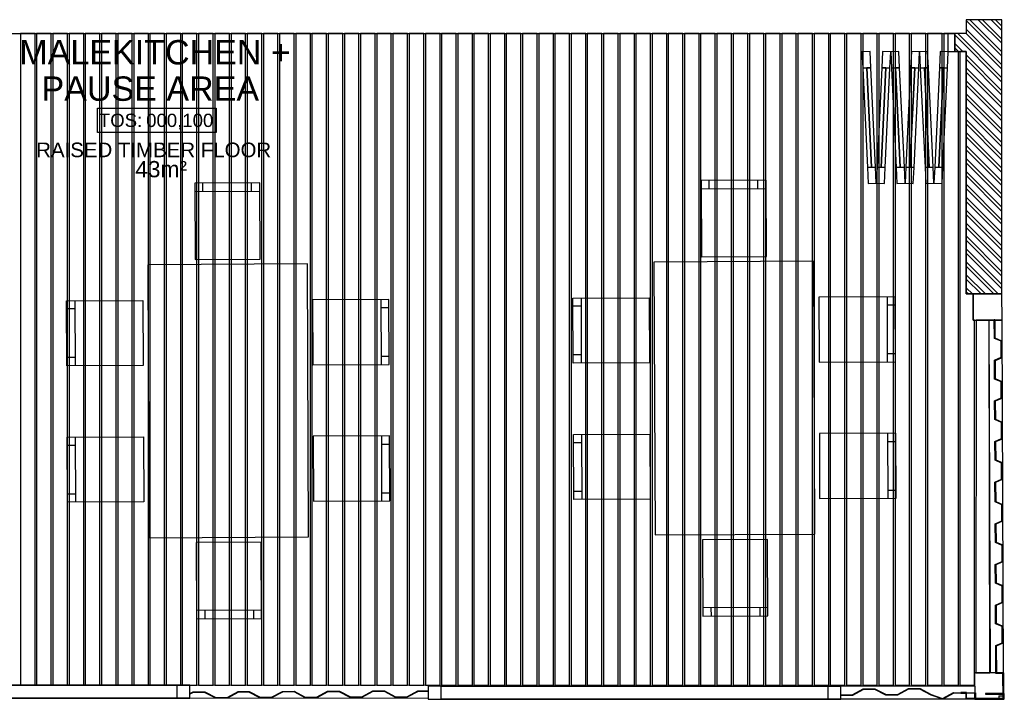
# Model space of a CAD drawing. Header units: millimetres. Extents: x -115474967 to 444143, y -74377 to 241828222.
# Tile 380 of 590: x -64700 to -58641, y 266706 to 270888. Entities that reach past the tile are written whole.
import ezdxf
from ezdxf.enums import TextEntityAlignment as Align

# ---------------------------------------------------------------- set-up
doc = ezdxf.new("R2010")
doc.units = ezdxf.units.MM
doc.header["$MEASUREMENT"] = 0
for name, color, linetype in [('0-ELEV.25', 4, 'Continuous'), ('00-1 FloorFinish', 1, 'Continuous'), ('00-1 FloorLevel', 7, 'Continuous'), ('00-2 Steel', 2, 'Continuous'), ('00-2 Windows', 1, 'Continuous'), ('00-3 Elev 04', 8, 'Continuous'), ('00-4 Furnituire', 1, 'Continuous'), ('00-6 H-Brickwork', 9, 'Continuous'), ('A-DOOR NUMBERS', 7, 'Continuous')]:
    doc.layers.add(name, color=color, linetype=linetype)
doc.layers.add('00-1 Labels', color=4, linetype='Continuous', lineweight=35)
doc.styles.add('ARIAL', font='arial.ttf')

# ---------------------------------------------------------------- blocks, each defined once
blk = doc.blocks.new('Room Tags')
at = {"layer": '00-1 FloorLevel', "color": 2}
blk.add_lwpolyline([(-571, -76), (646, -76), (646, -325), (-571, -325)], close=True, dxfattribs=at)
at = {"layer": '00-1 FloorFinish', "style": 'ARIAL'}
blk.add_attdef('F-FINISH', text='', height=150, dxfattribs=at).set_placement((5, -578), align=Align.CENTER)
at = {"layer": '00-1 FloorLevel', "style": 'ARIAL'}
blk.add_text('TOS:', height=136.4, dxfattribs=at).set_placement((-557, -200), align=Align.MIDDLE_LEFT)
blk.add_attdef('000,000', text='', height=136, dxfattribs=at).set_placement((607, -200), align=Align.MIDDLE_RIGHT)
at = {"layer": '00-1 Labels', "style": 'ARIAL'}
for tag, p in [('ROOM1?', (19, 746)), ('ROOM2?', (19, 373)), ('ROOM3?', (19, 0))]:
    blk.add_attdef(tag, text='', height=250, dxfattribs=at).set_placement(p, align=Align.CENTER)

msp = doc.modelspace()

# ---------------------------------------------------------------- hatches: boundary and pattern name
at = {"layer": '00-2 Steel'}
for points in [[(-58693.74752, 266920.57375), (-58689.74756, 266920.5911), (-58690.23776, 267033.59003), (-58649.31622, 267051.76773), (-58649.76738, 267155.76675), (-58690.8451, 267173.58873), (-58691.32229, 267283.58768), (-58650.40075, 267301.76538), (-58650.85191, 267405.76441), (-58691.92962, 267423.58635), (-58692.40681, 267533.58533), (-58650.4872, 267552.20794), (-58650.93645, 267655.7664), (-58692.01416, 267673.58835), (-58692.49135, 267783.58733), (-58652.54318, 267801.33263), (-58653.02096, 267905.75968), (-58694.09867, 267923.58166), (-58694.60189, 268039.58057), (-58653.68035, 268057.75827), (-58654.12147, 268162.19111), (-58694.20924, 268179.58358), (-58694.68643, 268289.58256), (-58653.76489, 268307.76023), (-58654.21384, 268411.24859), (-58696.29375, 268429.5769), (-58696.77094, 268539.57588), (-58655.8494, 268557.75355), (-58656.30056, 268661.75257), (-58697.37827, 268679.57455), (-58697.85547, 268789.5735), (-58656.93393, 268807.7512), (-58657.38509, 268911.75023), (-58698.4628, 268929.5722), (-58698.953, 269042.57113), (-58702.95297, 269042.55378), (-58702.45143, 268926.94244), (-58661.37372, 268909.12049), (-58660.94522, 268810.34623), (-58701.86676, 268792.16856), (-58701.3669, 268676.94482), (-58660.28919, 268659.12284), (-58659.86069, 268560.34861), (-58700.78223, 268542.1709), (-58700.28238, 268426.94716), (-58658.20278, 268408.69051), (-58657.77619, 268310.35529), (-58698.69773, 268292.17759), (-58698.19787, 268176.95385), (-58658.12205, 268159.56657), (-58657.69164, 268060.3533), (-58698.61318, 268042.1756), (-58698.0873, 267920.95193), (-58657.00959, 267903.12995), (-58656.57919, 267803.91668), (-58696.50265, 267786.18236), (-58696.00279, 267670.95861), (-58654.92508, 267653.13663), (-58654.49849, 267554.80142), (-58696.41811, 267536.18036), (-58695.91825, 267420.95662), (-58654.84054, 267403.13464), (-58654.41204, 267304.36041), (-58695.33358, 267286.18271), (-58694.83372, 267170.95897), (-58653.75601, 267153.13702), (-58653.32752, 267054.36276), (-58694.24906, 267036.18509)], [(-58641.08051, 266711.24684), (-58641.21442, 266742.11492), (-58757.21333, 266741.6117), (-58757.19598, 266737.61174), (-58645.19703, 266738.09761), (-58645.0799, 266711.09786), (-58873.07776, 266710.10877), (-58873.23393, 266746.10843), (-58909.23359, 266745.95226), (-58909.21624, 266741.9523), (-58877.21654, 266742.09112), (-58877.06037, 266706.09146), (-58645.06255, 266707.0979), (-58644.51853, 266707.13745), (-58643.68985, 266707.34716), (-58642.23923, 266708.28173), (-58641.66318, 266709.01796), (-58641.41768, 266709.48909), (-58641.17779, 266710.21836)]]:
    msp.add_hatch(color=256, dxfattribs=at).paths.add_polyline_path(points)
at = {"layer": '00-6 H-Brickwork'}
h = msp.add_hatch(dxfattribs=at)
h.set_pattern_fill('ANSI32', color=256, scale=150, angle=450, style=0)
h.set_pattern_definition([(135, (-27381.725, -9362.503), (-39.774756, -39.774756), []), (135, (-27381.725, -9335.986), (-39.774756, -39.774756), [])])
h.paths.add_polyline_path([(-58655.64135, 270887.77748), (-58875.63468, 270887.77748), (-58875.63464, 270801.91086), (-58945.56241, 270801.91086), (-58945.56245, 270691.66868), (-58875.63384, 270691.66868), (-58875.63461, 269200.28091), (-58766.19635, 269200.28091), (-58655.63741, 269200.76053)])
h.paths.add_polyline_path([(-68836.8329, 270691.64868), (-68761.33681, 270691.64868), (-68761.33681, 270746.77977), (-68761.52827, 270801.91086), (-68836.8329, 270801.91086), (-68836.8329, 270887.77748), (-69181.82831, 270887.77748), (-69181.82459, 269071.08731), (-68836.8329, 269071.08732)])
h.paths.add_polyline_path([(-69066.82985, 270772.77748), (-68951.83134, 270772.77748), (-68951.83135, 269186.08731), (-69066.82983, 269186.08731)], flags=16)

# ---------------------------------------------------------------- linework, layer by layer
at = {"layer": '0-ELEV.25'}
msp.add_line((-58945.56245, 270801.91086), (-58945.56245, 270691.66868), dxfattribs=at)
for points in [[(-58655.64135, 270887.77748), (-58875.63468, 270887.77748), (-58875.63468, 270801.91086)], [(-58875.63468, 270691.66868), (-58875.63461, 269200.28091), (-58655.63741, 269200.28091), (-58655.64135, 270887.77746)], [(-58875.63468, 270801.91086), (-58945.56238, 270801.91086)], [(-58945.56245, 270691.66868), (-58875.63468, 270691.66868)]]:
    msp.add_lwpolyline(points, dxfattribs=at)
at = {"layer": '00-2 Steel'}
for p, q in [((-58655.63884, 269200.76052), (-58833.63716, 269199.98834)), ((-58655.63884, 269200.76052), (-58833.63716, 269199.98834)), ((-58833.63716, 269199.98834), (-58832.93439, 269037.98986)), ((-58833.63716, 269199.98834), (-58832.93439, 269037.98986)), ((-58833.63716, 269199.98834), (-58833.29011, 269119.98909)), ((-58654.93607, 269038.76205), (-58655.63884, 269200.76052)), ((-58654.93607, 269038.76205), (-58655.63884, 269200.76052)), ((-58832.93439, 269037.98986), (-58654.93607, 269038.76205)), ((-58832.93439, 269037.98986), (-58654.93607, 269038.76205)), ((-58654.93607, 269038.76205), (-58734.93531, 269038.415)), ((-58725.76457, 266868.74933), (-58734.93531, 269038.415)), ((-58645.76532, 266869.09637), (-58654.93607, 269038.76205)), ((-58645.76532, 266869.09637), (-58823.76365, 266868.32419)), ((-58645.76532, 266869.09637), (-58823.76365, 266868.32419)), ((-58823.76365, 266868.32419), (-58823.06088, 266706.32572)), ((-58823.76365, 266868.32419), (-58823.06088, 266706.32572)), ((-58645.76532, 266869.09637), (-58725.76457, 266868.74933)), ((-58645.76532, 266869.09637), (-58725.76457, 266868.74933)), ((-58645.06255, 266707.0979), (-58645.76532, 266869.09637)), ((-58645.06255, 266707.0979), (-58645.76532, 266869.09637)), ((-62187.09656, 266790.62365), (-63652.71865, 266792.49667)), ((-58823.40792, 266786.32496), (-59647.09656, 266787.37761)), ((-58823.40792, 266786.32496), (-58823.06088, 266706.32572)), ((-62187.09656, 266710.8682), (-63652.71865, 266712.49591)), ((-62187.09656, 266710.62349), (-63652.71865, 266712.49591)), ((-58675.06227, 266706.96775), (-59647.09656, 266708.04729)), ((-58823.06088, 266706.32572), (-59647.09656, 266707.37847)), ((-58823.06088, 266706.32572), (-58645.06255, 266707.0979)), ((-58823.06088, 266706.32572), (-58645.06255, 266707.0979)), ((-58675.15355, 266728.00957), (-58675.06227, 266706.96775)), ((-58675.15353, 266728.00961), (-58645.15383, 266728.13975))]:
    msp.add_line(p, q, dxfattribs=at)
for points in [[(-58693.74752, 266864.88818), (-58694.24906, 267036.18509), (-58653.32752, 267054.36276), (-58653.75601, 267153.13702), (-58694.83372, 267170.95897), (-58695.33358, 267286.18271), (-58654.41204, 267304.36041), (-58654.84054, 267403.13464), (-58695.91825, 267420.95662), (-58696.41811, 267536.18036), (-58654.49849, 267554.80142), (-58654.92508, 267653.13663), (-58696.00279, 267670.95861), (-58696.50265, 267786.18236), (-58656.57919, 267803.91668), (-58657.00959, 267903.12995), (-58698.0873, 267920.95193), (-58698.61318, 268042.1756), (-58657.69164, 268060.3533), (-58658.12205, 268159.56657), (-58698.19787, 268176.95385), (-58698.69773, 268292.17759), (-58657.77619, 268310.35529), (-58658.20278, 268408.69051), (-58700.28238, 268426.94716), (-58700.78223, 268542.1709), (-58659.86069, 268560.34861), (-58660.28919, 268659.12284), (-58701.3669, 268676.94482), (-58701.86676, 268792.16856), (-58660.94522, 268810.34623), (-58661.37372, 268909.12049), (-58702.45143, 268926.94244), (-58702.95297, 269042.55378), (-58698.953, 269042.57113), (-58698.4628, 268929.5722), (-58657.38509, 268911.75023), (-58656.93393, 268807.7512), (-58697.85547, 268789.5735), (-58697.37827, 268679.57455), (-58656.30056, 268661.75257), (-58655.8494, 268557.75355), (-58696.77094, 268539.57588), (-58696.29375, 268429.5769), (-58654.21384, 268411.24859), (-58653.76489, 268307.76023), (-58694.68643, 268289.58256), (-58694.20924, 268179.58358), (-58654.12147, 268162.19111), (-58653.68035, 268057.75827), (-58694.60189, 268039.58057), (-58694.09867, 267923.58166), (-58653.02096, 267905.75968), (-58652.54318, 267801.33263), (-58692.49135, 267783.58733), (-58692.01416, 267673.58835), (-58650.93645, 267655.7664), (-58650.4872, 267552.20794), (-58692.40681, 267533.58533), (-58691.92962, 267423.58635), (-58650.85191, 267405.76441), (-58650.40075, 267301.76538), (-58691.32229, 267283.58768), (-58690.8451, 267173.58873), (-58649.76738, 267155.76675), (-58649.31622, 267051.76773), (-58690.23776, 267033.59003), (-58689.74756, 266864.90553)], [(-58641.08051, 266711.24684), (-58641.21442, 266742.11492), (-58757.21333, 266741.6117), (-58757.19598, 266737.61174), (-58645.19703, 266738.09761), (-58645.0799, 266711.09786), (-58873.07776, 266712.13337), (-58873.23394, 266748.13303), (-58909.2336, 266747.97686), (-58909.21624, 266743.9769), (-58877.21655, 266744.11572), (-58877.06037, 266708.11606), (-58645.06255, 266707.0979), (-58644.51853, 266707.13745), (-58643.68985, 266707.34716), (-58642.23923, 266708.28173), (-58641.66318, 266709.01796), (-58641.41768, 266709.48909), (-58641.17779, 266710.21836)]]:
    msp.add_lwpolyline(points, close=True, dxfattribs=at)
for points in [[(-59647.09656, 266733.8832), (-59647.07702, 266733.87296), (-59577.06462, 266734.17668), (-59509.22149, 266770.47135), (-59437.23516, 266770.78364), (-59369.0796, 266735.07895), (-59299.06729, 266735.38268), (-59231.22407, 266771.67735), (-59159.23774, 266771.98963), (-59091.08219, 266736.28494), (-59021.06987, 266711.49133), (-58953.22666, 266747.786), (-58819.23442, 266746.34268), (-58819.07825, 266710.343), (-58649.07988, 266711.08048), (-58649.74794, 266865.07905), (-58689.7476, 266864.90552), (-58689.76495, 266868.9055), (-58648.76526, 266869.08336), (-58648.32899, 266869.05333), (-58647.37922, 266868.75073), (-58646.64016, 266868.21392), (-58646.20719, 266867.67164), (-58645.82771, 266866.752), (-58645.75231, 266866.09644), (-58645.0799, 266711.09783), (-58645.16606, 266710.2546), (-58645.90514, 266708.64713), (-58646.83418, 266707.77039), (-58648.20861, 266707.17653), (-58649.06252, 266707.08051), (-58820.06094, 266706.33869), (-58821.34487, 266706.62121), (-58822.18604, 266707.20822), (-58822.80106, 266708.0887), (-58823.07389, 266709.3257), (-58823.21705, 266742.32536), (-58883.21649, 266744.08967), (-58952.21583, 266743.79034), (-59020.05904, 266707.49567), (-59092.05831, 266732.28066), (-59160.21387, 266767.98535), (-59230.21324, 266767.68168), (-59298.05646, 266731.38701), (-59370.05573, 266731.07467), (-59438.21128, 266766.77936), (-59508.21057, 266766.47569), (-59576.05378, 266730.18102), (-59647.09656, 266729.87283)], [(-63652.71865, 266742.12969), (-63633.18267, 266752.58103), (-63561.19634, 266752.89332), (-63493.04079, 266717.18863), (-63423.02847, 266717.49235), (-63355.18526, 266753.78702), (-63289.19889, 266754.07328), (-63221.04333, 266718.36859), (-63151.03102, 266718.67232), (-63083.1878, 266754.96699), (-63011.20147, 266755.27927), (-62943.046, 266719.57458), (-62873.0336, 266719.87831), (-62805.19048, 266756.17298), (-62733.20414, 266756.48526), (-62665.04859, 266720.78058), (-62595.03627, 266721.0843), (-62527.19306, 266757.37897), (-62455.20673, 266757.69126), (-62387.05117, 266721.98657), (-62317.03886, 266722.29029), (-62249.19564, 266758.58496), (-62189.20924, 266758.84519), (-62187.09656, 266757.73842)], [(-62187.09656, 266753.22278), (-62190.18536, 266754.84091), (-62248.18481, 266754.5893), (-62316.02803, 266718.29463), (-62388.0273, 266717.98228), (-62456.18286, 266753.68697), (-62526.18223, 266753.38331), (-62594.02544, 266717.08864), (-62666.02471, 266716.77629), (-62734.18027, 266752.48098), (-62804.17956, 266752.17731), (-62872.02277, 266715.88264), (-62944.02213, 266715.5703), (-63012.1776, 266751.27499), (-63082.17697, 266750.97132), (-63150.02019, 266714.67665), (-63222.01946, 266714.36431), (-63290.17502, 266750.069), (-63354.17443, 266749.79136), (-63422.01764, 266713.49669), (-63494.01691, 266713.18435), (-63562.17247, 266748.88903), (-63632.17184, 266748.58537), (-63652.71865, 266737.59325)]]:
    msp.add_lwpolyline(points, dxfattribs=at)
at = {"layer": '00-2 Windows'}
for p, q in [((-58985.56245, 270689.28977), (-58985.56245, 270804.28977)), ((-58985.56245, 270804.28977), (-58945.56245, 270804.28977)), ((-58945.56245, 270804.28977), (-58945.56245, 270689.28977)), ((-59467.5134, 270691.67534), (-59517.45646, 270689.28977)), ((-59517.45646, 270689.28977), (-59512.68531, 270589.40365)), ((-59462.74225, 270591.78923), (-59467.5134, 270691.67534)), ((-59390.10151, 270691.67534), (-59394.87266, 270591.78923)), ((-59340.15846, 270689.28977), (-59390.10151, 270691.67534)), ((-59344.9296, 270589.40365), (-59340.15846, 270689.28977)), ((-59290.2154, 270691.67534), (-59340.15846, 270689.28977)), ((-59340.15846, 270689.28977), (-59335.38731, 270589.40365)), ((-59285.44425, 270591.78923), (-59290.2154, 270691.67534)), ((-59212.80351, 270691.67534), (-59217.57466, 270591.78923)), ((-59162.86045, 270689.28977), (-59212.80351, 270691.67534)), ((-59167.6316, 270589.40365), (-59162.86045, 270689.28977)), ((-59112.9174, 270691.67534), (-59162.86045, 270689.28977)), ((-59162.86045, 270689.28977), (-59158.0893, 270589.40365)), ((-59108.14625, 270591.78923), (-59112.9174, 270691.67534)), ((-59035.50551, 270691.67534), (-59040.27666, 270591.78923)), ((-58985.56245, 270689.28977), (-59035.50551, 270691.67534)), ((-58990.3336, 270589.40365), (-58985.56245, 270689.28977)), ((-58945.56245, 270689.28977), (-58985.56245, 270689.28977)), ((-59512.68531, 270589.40365), (-59462.74225, 270591.78923)), ((-59487.71378, 270590.59644), (-59458.55014, 269980.04256)), ((-59399.06478, 269980.04256), (-59369.90113, 270590.59644)), ((-59394.87266, 270591.78923), (-59344.9296, 270589.40365)), ((-59335.38731, 270589.40365), (-59285.44425, 270591.78923)), ((-59310.41578, 270590.59644), (-59281.25213, 269980.04256)), ((-59221.76678, 269980.04256), (-59192.60313, 270590.59644)), ((-59217.57466, 270591.78923), (-59167.6316, 270589.40365)), ((-59158.0893, 270589.40365), (-59108.14625, 270591.78923)), ((-59133.11778, 270590.59644), (-59103.95413, 269980.04256)), ((-59044.46877, 269980.04256), (-59015.30513, 270590.59644)), ((-59040.27666, 270591.78923), (-58990.3336, 270589.40365)), ((-59433.57861, 269981.23535), (-59483.52166, 269978.84977)), ((-59483.52166, 269978.84977), (-59478.75052, 269878.96366)), ((-59428.80746, 269881.34923), (-59433.57861, 269981.23535)), ((-59424.03631, 269981.23535), (-59428.80746, 269881.34923)), ((-59374.09325, 269978.84977), (-59424.03631, 269981.23535)), ((-59378.8644, 269878.96366), (-59374.09325, 269978.84977)), ((-59256.2806, 269981.23535), (-59306.22366, 269978.84977)), ((-59306.22366, 269978.84977), (-59301.45251, 269878.96366)), ((-59251.50945, 269881.34923), (-59256.2806, 269981.23535)), ((-59246.73831, 269981.23535), (-59251.50945, 269881.34923)), ((-59196.79525, 269978.84977), (-59246.73831, 269981.23535)), ((-59201.5664, 269878.96366), (-59196.79525, 269978.84977)), ((-59078.9826, 269981.23535), (-59128.92566, 269978.84977)), ((-59128.92566, 269978.84977), (-59124.15451, 269878.96366)), ((-59074.21145, 269881.34923), (-59078.9826, 269981.23535)), ((-59069.4403, 269981.23535), (-59074.21145, 269881.34923)), ((-59019.49724, 269978.84977), (-59069.4403, 269981.23535)), ((-59024.26839, 269878.96366), (-59019.49724, 269978.84977)), ((-59478.75052, 269878.96366), (-59428.80746, 269881.34923)), ((-59428.80746, 269881.34923), (-59378.8644, 269878.96366)), ((-59301.45251, 269878.96366), (-59251.50945, 269881.34923)), ((-59251.50945, 269881.34923), (-59201.5664, 269878.96366)), ((-59124.15451, 269878.96366), (-59074.21145, 269881.34923)), ((-59074.21145, 269881.34923), (-59024.26839, 269878.96366))]:
    msp.add_line(p, q, dxfattribs=at)
for points in [[(-59512.68531, 270589.40365), (-59483.52166, 269978.84977), (-59458.55014, 269980.04256), (-59487.71378, 270590.59644)], [(-59487.71378, 270590.59644), (-59458.55014, 269980.04256), (-59433.57861, 269981.23535), (-59462.74225, 270591.78923)], [(-59399.06478, 269980.04256), (-59369.90113, 270590.59644), (-59394.87266, 270591.78923), (-59424.03631, 269981.23535)], [(-59374.09325, 269978.84977), (-59344.9296, 270589.40365), (-59369.90113, 270590.59644), (-59399.06478, 269980.04256)], [(-59335.38731, 270589.40365), (-59306.22366, 269978.84977), (-59281.25213, 269980.04256), (-59310.41578, 270590.59644)], [(-59310.41578, 270590.59644), (-59281.25213, 269980.04256), (-59256.2806, 269981.23535), (-59285.44425, 270591.78923)], [(-59221.76678, 269980.04256), (-59192.60313, 270590.59644), (-59217.57466, 270591.78923), (-59246.73831, 269981.23535)], [(-59196.79525, 269978.84977), (-59167.6316, 270589.40365), (-59192.60313, 270590.59644), (-59221.76678, 269980.04256)], [(-59158.0893, 270589.40365), (-59128.92566, 269978.84977), (-59103.95413, 269980.04256), (-59133.11778, 270590.59644)], [(-59133.11778, 270590.59644), (-59103.95413, 269980.04256), (-59078.9826, 269981.23535), (-59108.14625, 270591.78923)], [(-59044.46877, 269980.04256), (-59015.30513, 270590.59644), (-59040.27666, 270591.78923), (-59069.4403, 269981.23535)], [(-59019.49724, 269978.84977), (-58990.3336, 270589.40365), (-59015.30513, 270590.59644), (-59044.46877, 269980.04256)], [(-70072.71865, 266792.47372), (-63652.70755, 266792.49591), (-63652.70755, 266792.49591), (-70072.71865, 266792.47372)], [(-63732.71864, 266712.50701), (-63652.71864, 266712.49591), (-63652.70755, 266792.49591), (-63732.70755, 266792.50701)], [(-62187.10767, 266707.36738), (-62107.10767, 266707.35629), (-62107.09657, 266787.35628), (-62187.09657, 266787.36738)], [(-62107.09657, 266787.35628), (-59647.08547, 266787.37847), (-59647.08547, 266787.37847), (-62107.09657, 266787.35628)], [(-59727.09656, 266707.38957), (-59647.09656, 266707.37847), (-59647.08547, 266787.37847), (-59727.08547, 266787.38957)], [(-63652.71864, 266712.49591), (-70072.72974, 266712.47373), (-70072.72974, 266712.47373), (-63652.71864, 266712.49591)], [(-59647.09656, 266707.37847), (-62107.10767, 266707.35629), (-62107.10767, 266707.35629), (-59647.09656, 266707.37847)]]:
    msp.add_lwpolyline(points, close=True, dxfattribs=at)
at = {"layer": '00-3 Elev 04'}
msp.add_line((-68761.52827, 270801.91086), (-58945.56245, 270801.91086), dxfattribs=at)
for points in [[(-64695.92307, 266792.49467), (-64605.92307, 266792.49467), (-64605.92504, 270801.91052), (-64695.92307, 270801.91047)], [(-64595.97692, 266792.49467), (-64505.97692, 266792.49467), (-64505.97888, 270801.91052), (-64595.97692, 270801.91047)], [(-64496.03076, 266792.49482), (-64406.03076, 266792.49482), (-64406.03272, 270801.91066), (-64496.03076, 270801.91062)], [(-64396.0846, 266792.49467), (-64306.0846, 266792.49467), (-64306.08656, 270801.91052), (-64396.0846, 270801.91047)], [(-64297.20071, 266792.49467), (-64207.20071, 266792.49467), (-64207.20267, 270801.91052), (-64297.20071, 270801.91047)], [(-64197.25455, 266792.49467), (-64107.25455, 266792.49467), (-64107.25651, 270801.91052), (-64197.25455, 270801.91047)], [(-64097.30839, 266792.49482), (-64007.30839, 266792.49482), (-64007.31035, 270801.91066), (-64097.30839, 270801.91062)], [(-63997.36223, 266792.49506), (-63907.36223, 266792.49506), (-63907.3642, 270801.91091), (-63997.36223, 270801.91086)], [(-63898.54536, 266792.49506), (-63808.54536, 266792.49506), (-63808.47956, 270801.91086), (-63898.47834, 270801.91086)], [(-63798.53144, 266792.49506), (-63708.53144, 266792.49506), (-63708.5334, 270801.91091), (-63798.53144, 270801.91086)], [(-63699.64754, 266792.49506), (-63609.64754, 266792.49506), (-63609.64951, 270801.91091), (-63699.64754, 270801.91086)], [(-63599.70139, 266792.49506), (-63509.70139, 266792.49506), (-63509.70335, 270801.91091), (-63599.70139, 270801.91086)], [(-63499.75523, 266792.49521), (-63409.75523, 266792.49521), (-63409.75719, 270801.91105), (-63499.75523, 270801.91101)], [(-63399.80907, 266792.49506), (-63309.80907, 266792.49506), (-63309.81103, 270801.91091), (-63399.80907, 270801.91086)], [(-63300.92518, 266792.49506), (-63210.92518, 266792.49506), (-63210.92714, 270801.91091), (-63300.92518, 270801.91086)], [(-63200.97902, 266792.49506), (-63110.97902, 266792.49506), (-63110.98098, 270801.91091), (-63200.97902, 270801.91086)], [(-63101.03286, 266792.49521), (-63011.03286, 266792.49521), (-63011.03482, 270801.91105), (-63101.03286, 270801.91101)], [(-63001.0867, 266792.49545), (-62911.0867, 266792.49545), (-62911.08867, 270801.9113), (-63001.0867, 270801.91125)], [(-62902.20281, 266792.49545), (-62812.20281, 266792.49545), (-62812.20477, 270801.9113), (-62902.20281, 270801.91125)], [(-62802.25665, 266792.49545), (-62712.25665, 266792.49545), (-62712.25861, 270801.9113), (-62802.25665, 270801.91125)], [(-62702.31049, 266792.4956), (-62612.31049, 266792.4956), (-62612.31246, 270801.91144), (-62702.31049, 270801.9114)], [(-62602.36434, 266792.49565), (-62512.36434, 266792.49565), (-62512.3663, 270801.91149), (-62602.36434, 270801.91145)], [(-62503.48044, 266792.49565), (-62413.48044, 266792.49565), (-62413.4824, 270801.91149), (-62503.48044, 270801.91145)], [(-62403.53428, 266792.49565), (-62313.53428, 266792.49565), (-62313.53625, 270801.91149), (-62403.53428, 270801.91145)], [(-62303.58813, 266792.4958), (-62213.58813, 266792.4958), (-62213.59009, 270801.91164), (-62303.58813, 270801.9116)], [(-62203.64197, 266792.49506), (-62113.64197, 266792.49506), (-62113.64393, 270801.91091), (-62203.64197, 270801.91086)], [(-62104.75807, 266792.49506), (-62014.75807, 266792.49506), (-62014.76004, 270801.91091), (-62104.75807, 270801.91086)], [(-62004.81192, 266792.49506), (-61914.81192, 266792.49506), (-61914.81388, 270801.91091), (-62004.81192, 270801.91086)], [(-61904.86576, 266792.49521), (-61814.86576, 266792.49521), (-61814.86772, 270801.91105), (-61904.86576, 270801.91101)], [(-61804.9196, 266792.49506), (-61714.9196, 266792.49506), (-61714.92156, 270801.91091), (-61804.9196, 270801.91086)], [(-61706.03571, 266792.49506), (-61616.03571, 266792.49506), (-61616.03767, 270801.91091), (-61706.03571, 270801.91086)], [(-61606.08955, 266792.49506), (-61516.08955, 266792.49506), (-61516.09151, 270801.91091), (-61606.08955, 270801.91086)], [(-61506.14339, 266792.49521), (-61416.14339, 266792.49521), (-61416.14535, 270801.91105), (-61506.14339, 270801.91101)], [(-61406.19723, 266792.49545), (-61316.19723, 266792.49545), (-61316.1992, 270801.9113), (-61406.19723, 270801.91125)], [(-61307.31334, 266792.49545), (-61217.31334, 266792.49545), (-61217.3153, 270801.9113), (-61307.31334, 270801.91125)], [(-61207.36718, 266792.49545), (-61117.36718, 266792.49545), (-61117.36914, 270801.9113), (-61207.36718, 270801.91125)], [(-61107.42102, 266792.4956), (-61017.42102, 266792.4956), (-61017.42299, 270801.91144), (-61107.42102, 270801.9114)], [(-61007.47487, 266792.49565), (-60917.47487, 266792.49565), (-60917.47683, 270801.91149), (-61007.47487, 270801.91145)], [(-60908.59097, 266792.49565), (-60818.59097, 266792.49565), (-60818.59293, 270801.91149), (-60908.59097, 270801.91145)], [(-60808.64481, 266792.49565), (-60718.64481, 266792.49565), (-60718.64678, 270801.91149), (-60808.64481, 270801.91145)], [(-60708.69866, 266792.4958), (-60618.69866, 266792.4958), (-60618.70062, 270801.91164), (-60708.69866, 270801.9116)], [(-60608.7525, 266792.49506), (-60518.7525, 266792.49506), (-60518.75446, 270801.91091), (-60608.7525, 270801.91086)], [(-60509.8686, 266792.49506), (-60419.8686, 266792.49506), (-60419.87057, 270801.91091), (-60509.8686, 270801.91086)], [(-60409.92245, 266792.49506), (-60319.92245, 266792.49506), (-60319.92441, 270801.91091), (-60409.92245, 270801.91086)], [(-60309.97629, 266792.49521), (-60219.97629, 266792.49521), (-60219.97825, 270801.91105), (-60309.97629, 270801.91101)], [(-60210.03013, 266792.49506), (-60120.03013, 266792.49506), (-60120.03209, 270801.91091), (-60210.03013, 270801.91086)], [(-60111.14624, 266792.49506), (-60021.14624, 266792.49506), (-60021.1482, 270801.91091), (-60111.14624, 270801.91086)], [(-60011.20008, 266792.49506), (-59921.20008, 266792.49506), (-59921.20204, 270801.91091), (-60011.20008, 270801.91086)], [(-59911.25392, 266792.49521), (-59821.25392, 266792.49521), (-59821.25588, 270801.91105), (-59911.25392, 270801.91101)], [(-59811.30776, 266792.49545), (-59721.30776, 266792.49545), (-59721.30973, 270801.9113), (-59811.30776, 270801.91125)], [(-59712.42387, 266792.49545), (-59622.42387, 266792.49545), (-59622.42583, 270801.9113), (-59712.42387, 270801.91125)], [(-59612.47771, 266792.49545), (-59522.47771, 266792.49545), (-59522.47967, 270801.9113), (-59612.47771, 270801.91125)], [(-59512.53155, 266792.4956), (-59422.53155, 266792.4956), (-59422.53352, 270801.91144), (-59512.53155, 270801.9114)], [(-59412.5854, 266792.49565), (-59322.5854, 266792.49565), (-59322.58736, 270801.91149), (-59412.5854, 270801.91145)], [(-59313.7015, 266792.49565), (-59223.7015, 266792.49565), (-59223.70346, 270801.91149), (-59313.7015, 270801.91145)], [(-59213.75534, 266792.49565), (-59123.75534, 266792.49565), (-59123.75731, 270801.91149), (-59213.75534, 270801.91145)], [(-59113.80919, 266792.4958), (-59023.80919, 266792.4958), (-59023.81115, 270801.91164), (-59113.80919, 270801.9116)], [(-59013.86303, 266792.49506), (-58923.86303, 266792.49506), (-58923.86494, 270691.66868), (-58945.56245, 270691.66868), (-58945.56245, 270801.91091), (-59013.86303, 270801.91086)], [(-58914.97913, 266792.49506), (-58824.97913, 266792.49506), (-58824.97974, 269038.02437), (-58832.93439, 269037.98986), (-58833.63922, 269199.98833), (-58875.63461, 269200.28091), (-58875.63468, 270691.66867), (-58875.63468, 270691.66867), (-58914.97913, 270691.66866)], [(-58815.36294, 266868.55585), (-58730.51321, 266868.55663), (-58734.93531, 269038.41553), (-58815.03213, 269038.06753)]]:
    msp.add_lwpolyline(points, close=True, dxfattribs=at)
at = {"layer": '00-4 Furnituire', "color": 251, "true_color": 0x636466}
for p, q in [((-63572.80551, 269831.80785), (-63573.01948, 269881.80739)), ((-63272.80826, 269833.09171), (-63273.02223, 269883.09125)), ((-60457.19662, 269848.28482), (-60457.41059, 269898.28436)), ((-60157.19937, 269849.56868), (-60157.41334, 269899.56822)), ((-63622.80505, 269831.59387), (-63222.80871, 269833.30568)), ((-60507.19616, 269848.07085), (-60107.19982, 269849.78265)), ((-64361.5616, 269158.48631), (-64359.84979, 268758.48997)), ((-62478.31813, 269166.54576), (-62476.60632, 268766.54942)), ((-61245.95271, 269174.96328), (-61244.2409, 268774.96694)), ((-59362.70923, 269183.02273), (-59360.99743, 268783.02639)), ((-64361.34763, 269108.48677), (-64411.34717, 269108.27279)), ((-62478.10415, 269116.54621), (-62428.10461, 269116.76019)), ((-61245.73873, 269124.96374), (-61295.73828, 269124.74976)), ((-59362.49526, 269133.02319), (-59312.49572, 269133.23716)), ((-64360.06377, 268808.48951), (-64410.06331, 268808.27554)), ((-62476.82029, 268816.54896), (-62426.82075, 268816.76294)), ((-61244.45488, 268824.96649), (-61294.45442, 268824.75251)), ((-59361.2114, 268833.02593), (-59311.21186, 268833.23991)), ((-64357.96732, 268318.61424), (-64356.25551, 267918.6179)), ((-62474.72385, 268326.67369), (-62473.01204, 267926.67735)), ((-61242.35843, 268335.09121), (-61240.64662, 267935.09487)), ((-59359.11496, 268343.15066), (-59357.40315, 267943.15432)), ((-64357.75335, 268268.6147), (-64407.75289, 268268.40072)), ((-62474.50987, 268276.67414), (-62424.51033, 268276.88812)), ((-61242.14446, 268285.09167), (-61292.144, 268284.87769)), ((-59358.90098, 268293.15112), (-59308.90144, 268293.36509)), ((-64356.46949, 267968.61745), (-64406.46903, 267968.40347)), ((-62473.22601, 267976.67689), (-62423.22647, 267976.89087)), ((-61240.8606, 267985.09442), (-61290.86014, 267984.88044)), ((-59357.61712, 267993.15386), (-59307.61758, 267993.36784)), ((-63211.76859, 267253.56978), (-63611.76493, 267251.85798)), ((-63561.76538, 267252.07195), (-63561.55141, 267202.07241)), ((-63261.76813, 267253.35581), (-63261.55416, 267203.35627)), ((-60096.1597, 267270.04676), (-60496.15604, 267268.33495)), ((-60446.15649, 267268.54893), (-60445.94252, 267218.54938)), ((-60146.15924, 267269.83278), (-60145.94526, 267219.83324))]:
    msp.add_line(p, q, dxfattribs=at)
at = {"layer": '00-4 Furnituire', "color": 251, "true_color": 0x636466, "flags": 128}
for points in [[(-63621.00765, 269411.59772), (-63221.01132, 269413.30953), (-63223.02269, 269883.30522), (-63623.01903, 269881.59342)], [(-60505.39876, 269428.07469), (-60105.40243, 269429.7865), (-60107.4138, 269899.78219), (-60507.41014, 269898.07039)], [(-60796.89807, 269396.82693), (-60789.70951, 267717.08279), (-59806.45779, 267721.29067), (-59813.64635, 269401.03481)], [(-63912.50696, 269380.34996), (-63905.3184, 267700.60582), (-62922.06668, 267704.8137), (-62929.25524, 269384.55784)], [(-63941.56545, 269160.28371), (-63939.85364, 268760.28737), (-64409.84934, 268758.276), (-64411.56114, 269158.27233)], [(-62898.31428, 269164.74836), (-62896.60247, 268764.75202), (-62426.60678, 268766.76339), (-62428.31858, 269166.75973)], [(-60825.95656, 269176.76068), (-60824.24475, 268776.76434), (-61294.24045, 268774.75297), (-61295.95225, 269174.74931)], [(-59782.70539, 269181.22533), (-59780.99358, 268781.22899), (-59310.99789, 268783.24037), (-59312.70969, 269183.2367)], [(-63937.97117, 268320.41164), (-63936.25936, 267920.4153), (-64406.25506, 267918.40393), (-64407.96686, 268318.40026)], [(-62894.72, 268324.87629), (-62893.00819, 267924.87995), (-62423.0125, 267926.89133), (-62424.7243, 268326.88766)], [(-60822.36228, 268336.88861), (-60820.65047, 267936.89227), (-61290.64617, 267934.8809), (-61292.35797, 268334.87724)], [(-59779.11111, 268341.35326), (-59777.3993, 267941.35692), (-59307.40361, 267943.3683), (-59309.11541, 268343.36463)], [(-63213.56599, 267673.56594), (-63613.56232, 267671.85413), (-63611.55095, 267201.85844), (-63211.55461, 267203.57024)], [(-60097.9571, 267690.04291), (-60497.95343, 267688.3311), (-60495.94206, 267218.33541), (-60095.94572, 267220.04721)]]:
    msp.add_lwpolyline(points, close=True, dxfattribs=at)

# ---------------------------------------------------------------- block references
ref = msp.add_blockref('Room Tags', (-63878.79688, 270388.54419), dxfattribs=dict(xscale=0.6000000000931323, yscale=0.6000000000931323, zscale=0.6000000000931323))
ref.add_attrib('ROOM2?', 'MALEKITCHEN +', dxfattribs={"layer": '00-1 Labels', "height": 150, "style": 'ARIAL'}).set_placement((-63867.39688, 270612.40598), align=Align.CENTER)
ref.add_attrib('ROOM3?', 'PAUSE AREA ', dxfattribs={"layer": '00-1 Labels', "height": 150, "style": 'ARIAL'}).set_placement((-63867.39688, 270388.54419), align=Align.CENTER)
ref.add_attrib('000,000', '000,100', dxfattribs={"layer": '00-1 FloorLevel', "height": 81.818182, "style": 'ARIAL'}).set_placement((-63508.94623, 270268.43844), align=Align.MIDDLE_RIGHT)
ref.add_attrib('F-FINISH', 'RAISED TIMBER FLOOR', dxfattribs={"layer": '00-1 FloorFinish', "height": 90, "style": 'ARIAL'}).set_placement((-63875.74836, 270041.74467), align=Align.CENTER)

# ---------------------------------------------------------------- texts
at = {"layer": 'A-DOOR NUMBERS', "color": 1, "insert": (-63989.08643, 270018.17467), "char_height": 100, "width": 170.3164789, "attachment_point": 1, "style": 'ARIAL'}
msp.add_mtext('43m²', dxfattribs=at)

doc.saveas('drawing.dxf')
